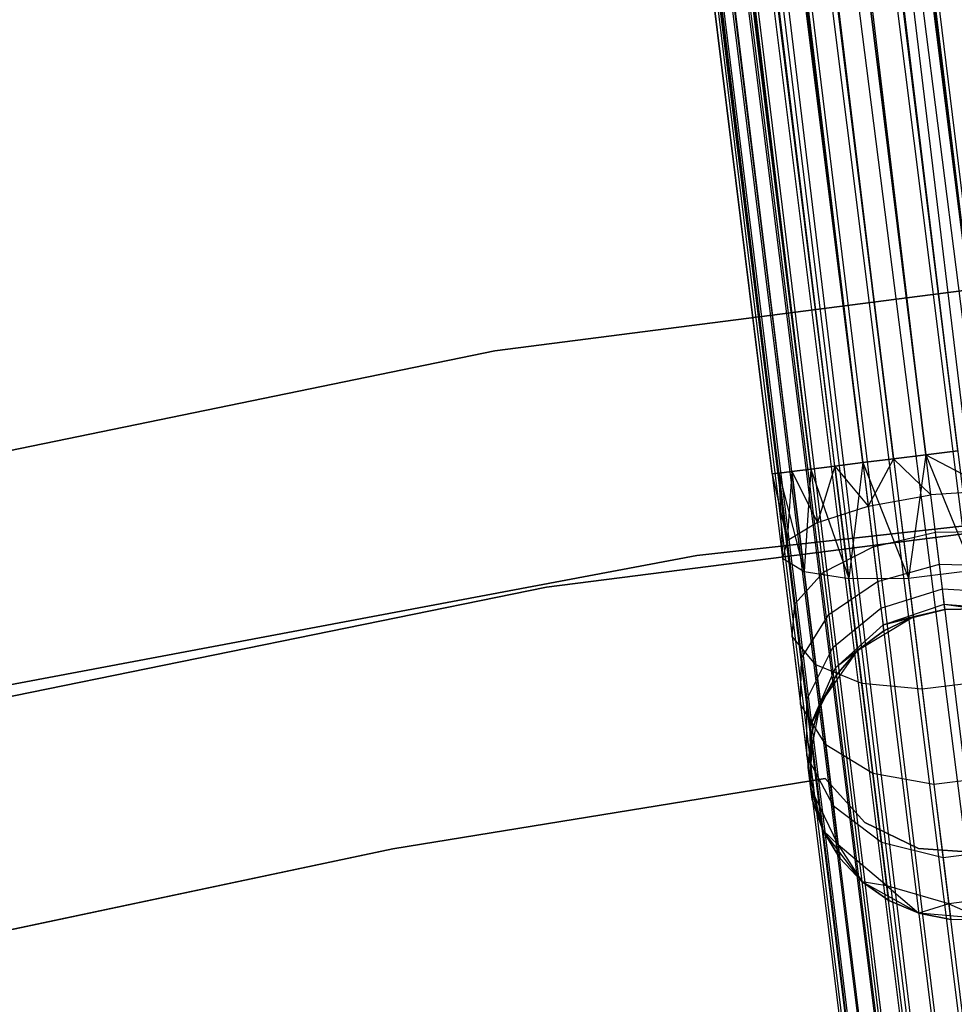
# Model space of a CAD drawing. Extents: x -189 to 189, y -189 to 189.
# Tile 271 of 591: x -13.49 to -7.49, y 58.43 to 64.75. Entities that reach past the tile are written whole.
import ezdxf

# ---------------------------------------------------------------- set-up
doc = ezdxf.new("R2010")
doc.units = 0
doc.header["$LTSCALE"] = 25.4
doc.layers.get('0').update_dxf_attribs({"linetype": 'CONTINUOUS'})

# ---------------------------------------------------------------- blocks, each defined once
blk = doc.blocks.new('CAMELEON-KENAI-C-12244_STL')
at = {"color": 0}
for p, q in [((-5.1073, 42.9306, -8.5219), (-20.4981, 167.223, -8.5219)), ((-5.1073, 42.9306, -8.5219), (-20.4981, 167.223, -8.5219)), ((-20.3007, 167.2474, -10.4135), (-4.91, 42.955, -10.4135)), ((-20.3007, 167.2474, -10.4135), (-4.91, 42.955, -10.4135)), ((-5.1073, 42.9306, -8.5219), (-20.1211, 167.2696, -8.691)), ((-5.1073, 42.9306, -8.5219), (-20.1211, 167.2696, -8.691)), ((-4.91, 42.955, -8.5864), (-20.1211, 167.2696, -8.691)), ((-4.91, 42.955, -8.5864), (-20.1211, 167.2696, -8.691)), ((-20.9107, 167.1719, -8.5219), (-5.52, 42.8795, -8.5219)), ((-5.897, 42.8328, -8.691), (-20.9107, 167.1719, -8.5219)), ((-5.897, 42.8328, -8.691), (-20.9107, 167.1719, -8.5219)), ((-5.7173, 42.8551, -8.5864), (-20.9107, 167.1719, -8.5219)), ((-5.7173, 42.8551, -8.5864), (-20.9107, 167.1719, -8.5219)), ((-20.9107, 167.1719, -8.5219), (-5.52, 42.8795, -8.5219)), ((-4.91, 42.955, -10.4135), (-20.7044, 167.1974, -10.5)), ((-5.3137, 42.905, -8.5), (-20.7044, 167.1974, -8.5)), ((-5.3137, 42.905, -8.5), (-20.7044, 167.1974, -8.5)), ((-5.1073, 42.9306, -10.4781), (-20.7044, 167.1974, -10.5)), ((-4.91, 42.955, -10.4135), (-20.7044, 167.1974, -10.5)), ((-5.1073, 42.9306, -10.4781), (-20.7044, 167.1974, -10.5)), ((-5.3137, 42.905, -10.5), (-20.7044, 167.1974, -10.5)), ((-5.3137, 42.905, -10.5), (-20.7044, 167.1974, -10.5)), ((-21.4419, 167.1061, -10.1691), (-6.0512, 42.8137, -10.1691)), ((-21.4419, 167.1061, -10.1691), (-6.0512, 42.8137, -10.1691)), ((-21.4419, 167.1061, -10.1691), (-5.897, 42.8328, -10.309)), ((-21.4419, 167.1061, -10.1691), (-5.897, 42.8328, -10.309)), ((-6.0512, 42.8137, -8.8309), (-21.2877, 167.1252, -8.691)), ((-6.0512, 42.8137, -8.8309), (-21.2877, 167.1252, -8.691)), ((-5.897, 42.8328, -8.691), (-21.2877, 167.1252, -8.691)), ((-5.897, 42.8328, -8.691), (-21.2877, 167.1252, -8.691)), ((-21.1081, 167.1474, -10.4135), (-5.897, 42.8328, -10.309)), ((-21.1081, 167.1474, -10.4135), (-5.897, 42.8328, -10.309)), ((-21.1081, 167.1474, -10.4135), (-5.7173, 42.8551, -10.4135)), ((-5.3137, 42.905, -10.5), (-21.1081, 167.1474, -10.4135)), ((-5.3137, 42.905, -10.5), (-21.1081, 167.1474, -10.4135)), ((-5.52, 42.8795, -10.4781), (-21.1081, 167.1474, -10.4135)), ((-5.52, 42.8795, -10.4781), (-21.1081, 167.1474, -10.4135)), ((-21.1081, 167.1474, -10.4135), (-5.7173, 42.8551, -10.4135)), ((-21.6914, 167.0752, -9.3955), (-6.3007, 42.7828, -9.3955)), ((-21.6914, 167.0752, -9.3955), (-6.3007, 42.7828, -9.6045)), ((-21.6914, 167.0752, -9.3955), (-6.3007, 42.7828, -9.3955)), ((-21.6914, 167.0752, -9.3955), (-6.3007, 42.7828, -9.6045)), ((-21.6914, 167.0752, -9.3955), (-6.2575, 42.7882, -9.809)), ((-21.6914, 167.0752, -9.3955), (-6.2575, 42.7882, -9.809)), ((-21.6482, 167.0805, -9.809), (-6.2575, 42.7882, -9.809)), ((-21.6482, 167.0805, -9.809), (-6.2575, 42.7882, -9.809)), ((-21.6482, 167.0805, -9.809), (-6.1731, 42.7986, -10)), ((-21.6482, 167.0805, -9.809), (-6.1731, 42.7986, -10)), ((-21.6482, 167.0805, -9.809), (-6.0512, 42.8137, -10.1691)), ((-21.6482, 167.0805, -9.809), (-6.0512, 42.8137, -10.1691)), ((-6.1731, 42.7986, -9), (-21.5639, 167.091, -9)), ((-21.5639, 167.091, -9), (-6.2575, 42.7882, -9.191)), ((-6.1731, 42.7986, -9), (-21.5639, 167.091, -9)), ((-6.0512, 42.8137, -8.8309), (-21.5639, 167.091, -9)), ((-6.0512, 42.8137, -8.8309), (-21.5639, 167.091, -9)), ((-21.5639, 167.091, -9), (-6.2575, 42.7882, -9.191)), ((-21.5639, 167.091, -9), (-6.3007, 42.7828, -9.3955)), ((-21.5639, 167.091, -9), (-6.3007, 42.7828, -9.3955)), ((-7.2695, 62.0095, -158.5865), (-19.0216, 159.6551, -158.8309)), ((-7.2695, 62.0095, -158.5865), (-19.0216, 159.6551, -158.8309)), ((-7.2695, 62.0095, -160.4135), (-19.5528, 159.5893, -160.4781)), ((-7.2695, 62.0095, -160.4135), (-19.5528, 159.5893, -160.4781)), ((-7.4668, 61.9851, -160.4781), (-19.5528, 159.5893, -160.4781)), ((-7.4668, 61.9851, -160.4781), (-19.5528, 159.5893, -160.4781)), ((-7.6731, 61.9595, -158.5), (-19.3555, 159.6138, -158.5865)), ((-7.4668, 61.9851, -158.5219), (-19.3555, 159.6138, -158.5865)), ((-7.6731, 61.9595, -158.5), (-19.3555, 159.6138, -158.5865)), ((-7.4668, 61.9851, -158.5219), (-19.3555, 159.6138, -158.5865)), ((-7.2695, 62.0095, -158.5865), (-19.3555, 159.6138, -158.5865)), ((-7.2695, 62.0095, -158.5865), (-19.3555, 159.6138, -158.5865)), ((-7.2695, 62.0095, -160.4135), (-19.1758, 159.636, -160.309)), ((-7.2695, 62.0095, -160.4135), (-19.1758, 159.636, -160.309)), ((-7.8795, 61.934, -160.4781), (-19.9655, 159.5382, -160.4781)), ((-7.8795, 61.934, -160.4781), (-19.9655, 159.5382, -160.4781)), ((-8.0768, 61.9095, -160.4135), (-19.9655, 159.5382, -160.4781)), ((-8.0768, 61.9095, -160.4135), (-19.9655, 159.5382, -160.4781)), ((-19.7592, 159.5638, -158.5), (-7.6731, 61.9595, -158.5)), ((-7.6731, 61.9595, -160.5), (-19.7592, 159.5638, -160.5)), ((-7.6731, 61.9595, -160.5), (-19.7592, 159.5638, -160.5)), ((-8.0768, 61.9095, -158.5865), (-19.7592, 159.5638, -158.5)), ((-8.0768, 61.9095, -158.5865), (-19.7592, 159.5638, -158.5)), ((-7.8795, 61.934, -158.5219), (-19.7592, 159.5638, -158.5)), ((-7.8795, 61.934, -158.5219), (-19.7592, 159.5638, -158.5)), ((-19.7592, 159.5638, -158.5), (-7.6731, 61.9595, -158.5)), ((-8.4106, 61.8682, -160.1691), (-20.6186, 159.4574, -160)), ((-8.5326, 61.8531, -160), (-20.6186, 159.4574, -160)), ((-8.4106, 61.8682, -160.1691), (-20.6186, 159.4574, -160)), ((-8.5326, 61.8531, -160), (-20.6186, 159.4574, -160)), ((-8.617, 61.8426, -159.809), (-20.6186, 159.4574, -160)), ((-8.617, 61.8426, -159.809), (-20.6186, 159.4574, -160)), ((-8.617, 61.8426, -159.191), (-20.4967, 159.4724, -158.8309)), ((-8.5326, 61.8531, -159), (-20.4967, 159.4724, -158.8309)), ((-8.617, 61.8426, -159.191), (-20.4967, 159.4724, -158.8309)), ((-8.5326, 61.8531, -159), (-20.4967, 159.4724, -158.8309)), ((-8.4106, 61.8682, -158.8309), (-20.4967, 159.4724, -158.8309)), ((-8.4106, 61.8682, -158.8309), (-20.4967, 159.4724, -158.8309)), ((-8.0768, 61.9095, -160.4135), (-20.3425, 159.4915, -160.309)), ((-8.2565, 61.8873, -160.309), (-20.3425, 159.4915, -160.309)), ((-8.0768, 61.9095, -160.4135), (-20.3425, 159.4915, -160.309)), ((-8.2565, 61.8873, -160.309), (-20.3425, 159.4915, -160.309)), ((-8.4106, 61.8682, -160.1691), (-20.3425, 159.4915, -160.309)), ((-8.4106, 61.8682, -160.1691), (-20.3425, 159.4915, -160.309)), ((-8.4106, 61.8682, -158.8309), (-20.1628, 159.5138, -158.5865)), ((-8.2565, 61.8873, -158.691), (-20.1628, 159.5138, -158.5865)), ((-8.4106, 61.8682, -158.8309), (-20.1628, 159.5138, -158.5865)), ((-8.2565, 61.8873, -158.691), (-20.1628, 159.5138, -158.5865)), ((-8.0768, 61.9095, -158.5865), (-20.1628, 159.5138, -158.5865)), ((-8.0768, 61.9095, -158.5865), (-20.1628, 159.5138, -158.5865)), ((-8.617, 61.8426, -159.809), (-20.7461, 159.4416, -159.6045)), ((-8.617, 61.8426, -159.809), (-20.7461, 159.4416, -159.6045)), ((-8.6601, 61.8373, -159.6045), (-20.7461, 159.4416, -159.6045)), ((-8.6601, 61.8373, -159.6045), (-20.7461, 159.4416, -159.6045)), ((-8.6601, 61.8373, -159.6045), (-20.703, 159.4469, -159.191)), ((-8.6601, 61.8373, -159.6045), (-20.703, 159.4469, -159.191)), ((-8.6601, 61.8373, -159.3955), (-20.703, 159.4469, -159.191)), ((-8.6601, 61.8373, -159.3955), (-20.703, 159.4469, -159.191)), ((-8.617, 61.8426, -159.191), (-20.703, 159.4469, -159.191)), ((-8.617, 61.8426, -159.191), (-20.703, 159.4469, -159.191)), ((-5.729, 63.2335, -160.5), (-10.4388, 62.6274, -160.5)), ((-10.4388, 62.6274, -170), (-5.729, 63.2335, -170)), ((-5.729, 63.2335, -160.5), (-10.4388, 62.6274, -160.5)), ((-10.4388, 62.6274, -170), (-5.729, 63.2335, -170)), ((-10.4388, 62.6274, -160.5), (-15.0902, 61.671, -160.5)), ((-15.0902, 61.671, -170), (-10.4388, 62.6274, -170)), ((-10.4388, 62.6274, -160.5), (-15.0902, 61.671, -160.5)), ((-15.0902, 61.671, -170), (-10.4388, 62.6274, -170)), ((-10.4388, 62.6274, -160.5), (-10.4388, 62.6274, -170)), ((-10.4388, 62.6274, -160.5), (-10.4388, 62.6274, -170)), ((-7.6731, 61.9595, -158.5), (-7.4668, 61.9851, -158.5219)), ((-7.4668, 61.9851, -160.4781), (-7.6731, 61.9595, -160.5)), ((-7.4668, 61.9851, -160.4781), (-7.6731, 61.9595, -160.5)), ((-7.6731, 61.9595, -158.5), (-7.4668, 61.9851, -158.5219)), ((-7.8795, 61.934, -160.4781), (-8.0768, 61.9095, -160.4135)), ((-8.0768, 61.9095, -158.5865), (-7.8795, 61.934, -158.5219)), ((-8.0768, 61.9095, -158.5865), (-7.8795, 61.934, -158.5219)), ((-7.8795, 61.934, -160.4781), (-8.0768, 61.9095, -160.4135)), ((-7.8795, 61.934, -160.4781), (-8.0422, 61.6305, -160.4506)), ((-7.8795, 61.934, -160.4781), (-8.0422, 61.6305, -160.4506)), ((-7.6731, 61.9595, -160.5), (-7.8795, 61.934, -160.4781)), ((-7.8795, 61.934, -158.5219), (-7.6731, 61.9595, -158.5)), ((-7.8795, 61.934, -158.5219), (-7.6731, 61.9595, -158.5)), ((-7.6731, 61.9595, -160.5), (-7.8795, 61.934, -160.4781)), ((-7.8795, 61.934, -158.5219), (-7.7847, 61.169, -158.6233)), ((-7.8795, 61.934, -158.5219), (-7.7847, 61.169, -158.6233)), ((-7.8795, 61.934, -160.4781), (-7.6413, 61.7027, -160.5341)), ((-7.8795, 61.934, -160.4781), (-7.6413, 61.7027, -160.5341)), ((-7.6731, 61.9595, -158.5), (-7.7847, 61.169, -158.6233)), ((-7.6731, 61.9595, -158.5), (-7.7847, 61.169, -158.6233)), ((-7.6413, 61.7027, -160.5341), (-7.6731, 61.9595, -160.5)), ((-7.6731, 61.9595, -160.5), (-7.2349, 61.7304, -160.4506)), ((-7.6731, 61.9595, -160.5), (-7.2349, 61.7304, -160.4506)), ((-7.6731, 61.9595, -158.5), (-7.3721, 61.2201, -158.6233)), ((-7.6731, 61.9595, -158.5), (-7.3721, 61.2201, -158.6233)), ((-7.6413, 61.7027, -160.5341), (-7.6731, 61.9595, -160.5)), ((-8.5326, 61.8531, -160), (-8.617, 61.8426, -159.809)), ((-8.617, 61.8426, -159.191), (-8.5326, 61.8531, -159)), ((-8.617, 61.8426, -159.191), (-8.5326, 61.8531, -159)), ((-8.5326, 61.8531, -160), (-8.617, 61.8426, -159.809)), ((-8.5326, 61.8531, -160), (-8.5632, 61.4083, -159.8666)), ((-8.5326, 61.8531, -160), (-8.5632, 61.4083, -159.8666)), ((-8.4106, 61.8682, -160.1691), (-8.5326, 61.8531, -160)), ((-8.5326, 61.8531, -159), (-8.4106, 61.8682, -158.8309)), ((-8.5326, 61.8531, -159), (-8.4106, 61.8682, -158.8309)), ((-8.4106, 61.8682, -160.1691), (-8.5326, 61.8531, -160)), ((-8.5326, 61.8531, -159), (-8.4531, 61.2109, -159.0852)), ((-8.5326, 61.8531, -159), (-8.4531, 61.2109, -159.0852)), ((-8.5326, 61.8531, -160), (-8.3683, 61.5263, -160.2145)), ((-8.5326, 61.8531, -160), (-8.3683, 61.5263, -160.2145)), ((-8.4106, 61.8682, -158.8309), (-8.4531, 61.2109, -159.0852)), ((-8.4106, 61.8682, -158.8309), (-8.4531, 61.2109, -159.0852)), ((-8.2565, 61.8873, -160.309), (-8.4106, 61.8682, -160.1691)), ((-8.4106, 61.8682, -158.8309), (-8.2565, 61.8873, -158.691)), ((-8.4106, 61.8682, -158.8309), (-8.2565, 61.8873, -158.691)), ((-8.2565, 61.8873, -160.309), (-8.4106, 61.8682, -160.1691)), ((-8.4106, 61.8682, -158.8309), (-8.1671, 61.1658, -158.7867)), ((-8.4106, 61.8682, -158.8309), (-8.1671, 61.1658, -158.7867)), ((-8.4106, 61.8682, -160.1691), (-8.3683, 61.5263, -160.2145)), ((-8.4106, 61.8682, -160.1691), (-8.3683, 61.5263, -160.2145)), ((-8.2565, 61.8873, -160.309), (-8.3683, 61.5263, -160.2145)), ((-8.2565, 61.8873, -160.309), (-8.3683, 61.5263, -160.2145)), ((-8.0768, 61.9095, -160.4135), (-8.2565, 61.8873, -160.309)), ((-8.2565, 61.8873, -158.691), (-8.0768, 61.9095, -158.5865)), ((-8.2565, 61.8873, -158.691), (-8.0768, 61.9095, -158.5865)), ((-8.0768, 61.9095, -160.4135), (-8.2565, 61.8873, -160.309)), ((-8.2565, 61.8873, -158.691), (-8.1671, 61.1658, -158.7867)), ((-8.2565, 61.8873, -158.691), (-8.1671, 61.1658, -158.7867)), ((-8.2565, 61.8873, -160.309), (-8.0422, 61.6305, -160.4506)), ((-8.2565, 61.8873, -160.309), (-8.0422, 61.6305, -160.4506)), ((-8.0768, 61.9095, -158.5865), (-8.1671, 61.1658, -158.7867)), ((-8.0768, 61.9095, -158.5865), (-8.1671, 61.1658, -158.7867)), ((-8.0768, 61.9095, -158.5865), (-7.7847, 61.169, -158.6233)), ((-8.0768, 61.9095, -158.5865), (-7.7847, 61.169, -158.6233)), ((-8.0768, 61.9095, -160.4135), (-8.0422, 61.6305, -160.4506)), ((-8.0768, 61.9095, -160.4135), (-8.0422, 61.6305, -160.4506)), ((-9.1433, 61.3137, -160.5), (-4.4796, 61.8307, -160.5)), ((-4.4796, 61.8307, -170), (-9.1433, 61.3137, -170)), ((-4.4796, 61.8307, -170), (-9.1433, 61.3137, -170)), ((-9.1433, 61.3137, -160.5), (-4.4796, 61.8307, -160.5)), ((-8.617, 61.8426, -159.809), (-8.6601, 61.8373, -159.6045)), ((-8.6601, 61.8373, -159.3955), (-8.617, 61.8426, -159.191)), ((-8.6601, 61.8373, -159.3955), (-8.617, 61.8426, -159.191)), ((-8.617, 61.8426, -159.809), (-8.6601, 61.8373, -159.6045)), ((-8.6601, 61.8373, -159.6045), (-8.5932, 61.2967, -159.4672)), ((-8.6601, 61.8373, -159.3955), (-8.5932, 61.2967, -159.4672)), ((-8.6601, 61.8373, -159.3955), (-8.5932, 61.2967, -159.4672)), ((-8.6601, 61.8373, -159.6045), (-8.5932, 61.2967, -159.4672)), ((-8.6601, 61.8373, -159.6045), (-8.5632, 61.4083, -159.8666)), ((-8.6601, 61.8373, -159.6045), (-8.5632, 61.4083, -159.8666)), ((-8.617, 61.8426, -159.191), (-8.4531, 61.2109, -159.0852)), ((-8.617, 61.8426, -159.191), (-8.4531, 61.2109, -159.0852)), ((-8.617, 61.8426, -159.191), (-8.5932, 61.2967, -159.4672)), ((-8.617, 61.8426, -159.191), (-8.5932, 61.2967, -159.4672)), ((-8.617, 61.8426, -159.809), (-8.5632, 61.4083, -159.8666)), ((-8.617, 61.8426, -159.809), (-8.5632, 61.4083, -159.8666)), ((-7.2349, 61.7304, -160.4506), (-7.6413, 61.7027, -160.5341)), ((-7.2349, 61.7304, -160.4506), (-7.6413, 61.7027, -160.5341)), ((-10.1072, 61.1113, -167), (-5.5116, 61.6968, -167)), ((-5.5116, 61.6968, -168), (-10.1072, 61.1113, -168)), ((-10.1072, 61.1113, -167), (-5.5116, 61.6968, -167)), ((-5.5116, 61.6968, -168), (-10.1072, 61.1113, -168)), ((-8.0422, 61.6305, -160.4506), (-7.6413, 61.7027, -160.5341)), ((-8.0422, 61.6305, -160.4506), (-7.6413, 61.7027, -160.5341)), ((-7.6117, 61.4633, -160.634), (-7.6413, 61.7027, -160.5341)), ((-7.6117, 61.4633, -160.634), (-7.6413, 61.7027, -160.5341)), ((-8.3683, 61.5263, -160.2145), (-8.0422, 61.6305, -160.4506)), ((-8.3683, 61.5263, -160.2145), (-8.0422, 61.6305, -160.4506)), ((-8.0422, 61.6305, -160.4506), (-8.01, 61.3704, -160.5591)), ((-8.0422, 61.6305, -160.4506), (-8.01, 61.3704, -160.5591)), ((-8.3683, 61.5263, -160.2145), (-8.5632, 61.4083, -159.8666)), ((-8.3683, 61.5263, -160.2145), (-8.5632, 61.4083, -159.8666)), ((-8.3683, 61.5263, -160.2145), (-8.3289, 61.2078, -160.3474)), ((-8.3683, 61.5263, -160.2145), (-8.3289, 61.2078, -160.3474)), ((-7.6117, 61.4633, -160.634), (-7.2027, 61.4704, -160.5591)), ((-7.6117, 61.4633, -160.634), (-7.2027, 61.4704, -160.5591)), ((-8.5632, 61.4083, -159.8666), (-8.5932, 61.2967, -159.4672)), ((-8.5632, 61.4083, -159.8666), (-8.5932, 61.2967, -159.4672)), ((-8.5632, 61.4083, -159.8666), (-8.5131, 61.0036, -160.0356)), ((-8.5632, 61.4083, -159.8666), (-8.5131, 61.0036, -160.0356)), ((-8.01, 61.3704, -160.5591), (-7.6117, 61.4633, -160.634)), ((-8.01, 61.3704, -160.5591), (-7.6117, 61.4633, -160.634)), ((-7.5862, 61.2578, -160.7929), (-7.6117, 61.4633, -160.634)), ((-7.5862, 61.2578, -160.7929), (-7.6117, 61.4633, -160.634)), ((-8.3289, 61.2078, -160.3474), (-8.01, 61.3704, -160.5591)), ((-8.3289, 61.2078, -160.3474), (-8.01, 61.3704, -160.5591)), ((-8.01, 61.3704, -160.5591), (-7.9824, 61.1471, -160.7318)), ((-8.01, 61.3704, -160.5591), (-7.9824, 61.1471, -160.7318)), ((-13.7546, 60.4454, -160.5), (-9.1433, 61.3137, -160.5)), ((-9.1433, 61.3137, -170), (-13.7546, 60.4454, -170)), ((-9.1433, 61.3137, -170), (-13.7546, 60.4454, -170)), ((-13.7546, 60.4454, -160.5), (-9.1433, 61.3137, -160.5)), ((-9.1433, 61.3137, -170), (-9.1433, 61.3137, -160.5)), ((-9.1433, 61.3137, -170), (-9.1433, 61.3137, -160.5)), ((-8.5932, 61.2967, -159.4672), (-8.4531, 61.2109, -159.0852)), ((-8.5932, 61.2967, -159.4672), (-8.4531, 61.2109, -159.0852)), ((-8.5932, 61.2967, -159.4672), (-8.5308, 60.793, -159.6774)), ((-8.5932, 61.2967, -159.4672), (-8.5308, 60.793, -159.6774)), ((-7.9824, 61.1471, -160.7318), (-7.5862, 61.2578, -160.7929)), ((-7.9824, 61.1471, -160.7318), (-7.5862, 61.2578, -160.7929)), ((-7.7847, 61.169, -158.6233), (-7.3721, 61.2201, -158.6233)), ((-7.7847, 61.169, -158.6233), (-7.3721, 61.2201, -158.6233)), ((-7.5667, 61.1, -161), (-7.5862, 61.2578, -160.7929)), ((-7.5862, 61.2578, -160.7929), (-7.1751, 61.2471, -160.7318)), ((-7.5862, 61.2578, -160.7929), (-7.1751, 61.2471, -160.7318)), ((-7.5667, 61.1, -161), (-7.5862, 61.2578, -160.7929)), ((-8.5131, 61.0036, -160.0356), (-8.3289, 61.2078, -160.3474)), ((-8.5131, 61.0036, -160.0356), (-8.3289, 61.2078, -160.3474)), ((-8.4531, 61.2109, -159.0852), (-8.1671, 61.1658, -158.7867)), ((-8.4531, 61.2109, -159.0852), (-8.1671, 61.1658, -158.7867)), ((-8.4531, 61.2109, -159.0852), (-8.379, 60.6126, -159.3349)), ((-8.4531, 61.2109, -159.0852), (-8.379, 60.6126, -159.3349)), ((-8.3289, 61.2078, -160.3474), (-8.295, 60.9343, -160.5589)), ((-8.3289, 61.2078, -160.3474), (-8.295, 60.9343, -160.5589)), ((-8.1671, 61.1658, -158.7867), (-7.7847, 61.169, -158.6233)), ((-8.1671, 61.1658, -158.7867), (-7.7847, 61.169, -158.6233)), ((-8.1671, 61.1658, -158.7867), (-8.0839, 60.4934, -159.0673)), ((-8.1671, 61.1658, -158.7867), (-8.0839, 60.4934, -159.0673)), ((-7.7847, 61.169, -158.6233), (-7.6965, 60.4562, -158.9209)), ((-7.7847, 61.169, -158.6233), (-7.6965, 60.4562, -158.9209)), ((-14.6462, 60.1839, -167), (-10.1072, 61.1113, -167)), ((-10.1072, 61.1113, -168), (-14.6462, 60.1839, -168)), ((-14.6462, 60.1839, -167), (-10.1072, 61.1113, -167)), ((-10.1072, 61.1113, -168), (-14.6462, 60.1839, -168)), ((-10.1072, 61.1113, -167), (-10.1072, 61.1113, -168)), ((-10.1072, 61.1113, -167), (-10.1072, 61.1113, -168)), ((-8.295, 60.9343, -160.5589), (-7.9824, 61.1471, -160.7318)), ((-8.295, 60.9343, -160.5589), (-7.9824, 61.1471, -160.7318)), ((-7.9824, 61.1471, -160.7318), (-7.9612, 60.9758, -160.9568)), ((-7.9824, 61.1471, -160.7318), (-7.9612, 60.9758, -160.9568)), ((-7.9612, 60.9758, -160.9568), (-7.5667, 61.1, -161)), ((-7.9612, 60.9758, -160.9568), (-7.5667, 61.1, -161)), ((-7.5544, 61.0009, -161.2412), (-7.5667, 61.1, -161)), ((-7.5667, 61.1, -161), (-7.1538, 61.0757, -160.9568)), ((-7.5667, 61.1, -161), (-7.1538, 61.0757, -160.9568)), ((-7.5544, 61.0009, -161.2412), (-7.5667, 61.1, -161)), ((-8.5308, 60.793, -159.6774), (-8.5131, 61.0036, -160.0356)), ((-8.5308, 60.793, -159.6774), (-8.5131, 61.0036, -160.0356)), ((-8.5131, 61.0036, -160.0356), (-8.47, 60.656, -160.3043)), ((-8.5131, 61.0036, -160.0356), (-8.47, 60.656, -160.3043)), ((-8.269, 60.7244, -160.8346), (-7.9612, 60.9758, -160.9568)), ((-8.269, 60.7244, -160.8346), (-7.9612, 60.9758, -160.9568)), ((-7.9612, 60.9758, -160.9568), (-7.9478, 60.868, -161.2188)), ((-7.9612, 60.9758, -160.9568), (-7.9478, 60.868, -161.2188)), ((-7.9478, 60.868, -161.2188), (-7.5544, 61.0009, -161.2412)), ((-7.9478, 60.868, -161.2188), (-7.5544, 61.0009, -161.2412)), ((-7.9478, 60.868, -161.2188), (-7.5502, 60.9671, -161.5)), ((-7.9478, 60.868, -161.2188), (-7.5502, 60.9671, -161.5)), ((-7.7539, 60.9199, -167), (-7.5502, 60.9671, -167)), ((-7.5502, 60.9671, -161.5), (-7.7539, 60.9199, -161.5)), ((-7.5502, 60.9671, -161.5), (-7.7539, 60.9199, -161.5)), ((-7.7539, 60.9199, -167), (-7.5502, 60.9671, -167)), ((-7.5502, 60.9671, -161.5), (-7.5544, 61.0009, -161.2412)), ((-7.5544, 61.0009, -161.2412), (-7.3412, 60.971, -161.5)), ((-7.5544, 61.0009, -161.2412), (-7.3412, 60.971, -161.5)), ((-7.5544, 61.0009, -161.2412), (-7.1405, 60.968, -161.2188)), ((-7.5544, 61.0009, -161.2412), (-7.1405, 60.968, -161.2188)), ((-7.5502, 60.9671, -161.5), (-7.5544, 61.0009, -161.2412)), ((-7.5502, 60.9671, -167), (-7.3412, 60.971, -167)), ((-7.3412, 60.971, -161.5), (-7.5502, 60.9671, -161.5)), ((-7.3412, 60.971, -161.5), (-7.5502, 60.9671, -161.5)), ((-7.5502, 60.9671, -167), (-7.3412, 60.971, -167)), ((-7.5502, 60.9671, -161.5), (-7.5502, 60.9671, -167)), ((-7.5502, 60.9671, -161.5), (-7.5502, 60.9671, -167)), ((-8.47, 60.656, -160.3043), (-8.295, 60.9343, -160.5589)), ((-8.47, 60.656, -160.3043), (-8.295, 60.9343, -160.5589)), ((-8.295, 60.9343, -160.5589), (-8.269, 60.7244, -160.8346)), ((-8.295, 60.9343, -160.5589), (-8.269, 60.7244, -160.8346)), ((-8.1101, 60.7053, -167), (-7.7539, 60.9199, -167)), ((-8.1101, 60.7053, -167), (-7.7539, 60.9199, -167)), ((-7.7539, 60.9199, -161.5), (-7.9478, 60.868, -161.2188)), ((-7.7539, 60.9199, -161.5), (-7.9478, 60.868, -161.2188)), ((-7.7539, 60.9199, -161.5), (-7.9433, 60.8313, -161.5)), ((-7.9433, 60.8313, -161.5), (-7.7539, 60.9199, -167)), ((-7.9433, 60.8313, -161.5), (-7.7539, 60.9199, -167)), ((-7.7539, 60.9199, -161.5), (-7.9433, 60.8313, -161.5)), ((-7.7539, 60.9199, -161.5), (-7.7539, 60.9199, -167)), ((-7.7539, 60.9199, -161.5), (-7.7539, 60.9199, -167)), ((-7.9478, 60.868, -161.2188), (-8.2527, 60.5924, -161.1555)), ((-7.9478, 60.868, -161.2188), (-8.2527, 60.5924, -161.1555)), ((-7.9433, 60.8313, -161.5), (-7.9478, 60.868, -161.2188)), ((-7.9433, 60.8313, -161.5), (-7.9478, 60.868, -161.2188)), ((-8.379, 60.6126, -159.3349), (-8.5308, 60.793, -159.6774)), ((-8.5308, 60.793, -159.6774), (-8.4772, 60.3604, -160.0119)), ((-8.5308, 60.793, -159.6774), (-8.4772, 60.3604, -160.0119)), ((-8.379, 60.6126, -159.3349), (-8.5308, 60.793, -159.6774)), ((-7.9433, 60.8313, -161.5), (-8.2527, 60.5924, -161.1555)), ((-7.9433, 60.8313, -161.5), (-8.2527, 60.5924, -161.1555)), ((-7.9433, 60.8313, -161.5), (-8.1101, 60.7053, -161.5)), ((-8.1101, 60.7053, -167), (-7.9433, 60.8313, -161.5)), ((-7.9433, 60.8313, -161.5), (-8.1101, 60.7053, -161.5)), ((-8.1101, 60.7053, -167), (-7.9433, 60.8313, -161.5)), ((-8.437, 60.3893, -160.6545), (-8.269, 60.7244, -160.8346)), ((-8.437, 60.3893, -160.6545), (-8.269, 60.7244, -160.8346)), ((-8.269, 60.7244, -160.8346), (-8.2527, 60.5924, -161.1555)), ((-8.269, 60.7244, -160.8346), (-8.2527, 60.5924, -161.1555)), ((-8.4772, 60.3604, -160.0119), (-8.47, 60.656, -160.3043)), ((-8.4772, 60.3604, -160.0119), (-8.47, 60.656, -160.3043)), ((-8.47, 60.656, -160.3043), (-8.437, 60.3893, -160.6545)), ((-8.47, 60.656, -160.3043), (-8.437, 60.3893, -160.6545)), ((-8.3483, 60.3645, -167), (-8.1101, 60.7053, -167)), ((-8.3483, 60.3645, -167), (-8.1101, 60.7053, -167)), ((-8.1101, 60.7053, -161.5), (-8.2527, 60.5924, -161.1555)), ((-8.1101, 60.7053, -161.5), (-8.2527, 60.5924, -161.1555)), ((-8.1101, 60.7053, -161.5), (-8.2471, 60.5474, -161.5)), ((-8.2471, 60.5474, -161.5), (-8.1101, 60.7053, -167)), ((-8.2471, 60.5474, -161.5), (-8.1101, 60.7053, -167)), ((-8.1101, 60.7053, -161.5), (-8.2471, 60.5474, -161.5)), ((-8.1101, 60.7053, -161.5), (-8.1101, 60.7053, -167)), ((-8.1101, 60.7053, -161.5), (-8.1101, 60.7053, -167)), ((-8.4163, 60.2217, -161.0623), (-8.2527, 60.5924, -161.1555)), ((-8.4163, 60.2217, -161.0623), (-8.2527, 60.5924, -161.1555)), ((-8.0839, 60.4934, -159.0673), (-8.379, 60.6126, -159.3349)), ((-8.379, 60.6126, -159.3349), (-8.3153, 60.0987, -159.7322)), ((-8.379, 60.6126, -159.3349), (-8.3153, 60.0987, -159.7322)), ((-8.0839, 60.4934, -159.0673), (-8.379, 60.6126, -159.3349)), ((-8.2527, 60.5924, -161.1555), (-8.2471, 60.5474, -161.5)), ((-8.2527, 60.5924, -161.1555), (-8.2471, 60.5474, -161.5)), ((-8.2471, 60.5474, -161.5), (-8.4163, 60.2217, -161.0623)), ((-8.2471, 60.5474, -161.5), (-8.4163, 60.2217, -161.0623)), ((-8.2471, 60.5474, -161.5), (-8.3483, 60.3645, -161.5)), ((-8.3483, 60.3645, -167), (-8.2471, 60.5474, -161.5)), ((-8.2471, 60.5474, -161.5), (-8.3483, 60.3645, -161.5)), ((-8.3483, 60.3645, -167), (-8.2471, 60.5474, -161.5)), ((-7.6965, 60.4562, -158.9209), (-8.0839, 60.4934, -159.0673)), ((-8.0839, 60.4934, -159.0673), (-8.0124, 59.9161, -159.5137)), ((-8.0839, 60.4934, -159.0673), (-8.0124, 59.9161, -159.5137)), ((-7.6965, 60.4562, -158.9209), (-8.0839, 60.4934, -159.0673)), ((-7.2838, 60.5073, -158.9209), (-7.6965, 60.4562, -158.9209)), ((-7.2838, 60.5073, -158.9209), (-7.6965, 60.4562, -158.9209)), ((-7.6965, 60.4562, -158.9209), (-7.6207, 59.8441, -159.3941)), ((-7.6965, 60.4562, -158.9209), (-7.6207, 59.8441, -159.3941)), ((-8.3153, 60.0987, -159.7322), (-8.4772, 60.3604, -160.0119)), ((-8.4772, 60.3604, -160.0119), (-8.4361, 60.0285, -160.4477)), ((-8.4772, 60.3604, -160.0119), (-8.4361, 60.0285, -160.4477)), ((-8.3153, 60.0987, -159.7322), (-8.4772, 60.3604, -160.0119)), ((-8.4361, 60.0285, -160.4477), (-8.437, 60.3893, -160.6545)), ((-8.437, 60.3893, -160.6545), (-8.4163, 60.2217, -161.0623)), ((-8.437, 60.3893, -160.6545), (-8.4163, 60.2217, -161.0623)), ((-8.4361, 60.0285, -160.4477), (-8.437, 60.3893, -160.6545)), ((-8.4272, 59.9562, -167), (-8.3483, 60.3645, -167)), ((-8.4272, 59.9562, -167), (-8.3483, 60.3645, -167)), ((-8.3483, 60.3645, -161.5), (-8.4163, 60.2217, -161.0623)), ((-8.3483, 60.3645, -161.5), (-8.4163, 60.2217, -161.0623)), ((-8.3483, 60.3645, -161.5), (-8.4092, 60.1645, -161.5)), ((-8.4092, 60.1645, -161.5), (-8.3483, 60.3645, -167)), ((-8.4092, 60.1645, -161.5), (-8.3483, 60.3645, -167)), ((-8.3483, 60.3645, -161.5), (-8.4092, 60.1645, -161.5)), ((-8.3483, 60.3645, -161.5), (-8.3483, 60.3645, -167)), ((-8.3483, 60.3645, -161.5), (-8.3483, 60.3645, -167)), ((-8.4092, 60.1645, -161.5), (-8.4163, 60.2217, -161.0623)), ((-8.4092, 60.1645, -161.5), (-8.4163, 60.2217, -161.0623)), ((-8.4103, 59.8199, -160.9553), (-8.4163, 60.2217, -161.0623)), ((-8.4103, 59.8199, -160.9553), (-8.4163, 60.2217, -161.0623)), ((-8.4092, 60.1645, -161.5), (-8.4272, 59.9562, -161.5)), ((-8.4272, 59.9562, -167), (-8.4092, 60.1645, -161.5)), ((-8.4092, 60.1645, -161.5), (-8.4272, 59.9562, -161.5)), ((-8.4272, 59.9562, -167), (-8.4092, 60.1645, -161.5)), ((-8.4092, 60.1645, -161.5), (-8.4103, 59.8199, -160.9553)), ((-8.4092, 60.1645, -161.5), (-8.4103, 59.8199, -160.9553)), ((-8.0124, 59.9161, -159.5137), (-8.3153, 60.0987, -159.7322)), ((-8.3153, 60.0987, -159.7322), (-8.2665, 59.7044, -160.25)), ((-8.3153, 60.0987, -159.7322), (-8.2665, 59.7044, -160.25)), ((-8.0124, 59.9161, -159.5137), (-8.3153, 60.0987, -159.7322)), ((-8.2665, 59.7044, -160.25), (-8.4361, 60.0285, -160.4477)), ((-8.4361, 60.0285, -160.4477), (-8.4103, 59.8199, -160.9553)), ((-8.4361, 60.0285, -160.4477), (-8.4103, 59.8199, -160.9553)), ((-8.2665, 59.7044, -160.25), (-8.4361, 60.0285, -160.4477)), ((-8.3332, 59.5511, -167), (-8.4272, 59.9562, -167)), ((-8.4272, 59.9562, -161.5), (-8.4103, 59.8199, -160.9553)), ((-8.4272, 59.9562, -161.5), (-8.4103, 59.8199, -160.9553)), ((-8.4272, 59.9562, -161.5), (-8.4272, 59.9562, -167)), ((-8.4015, 59.7487, -161.5), (-8.4272, 59.9562, -167)), ((-8.4015, 59.7487, -161.5), (-8.4272, 59.9562, -167)), ((-8.3332, 59.5511, -167), (-8.4272, 59.9562, -167)), ((-8.4272, 59.9562, -161.5), (-8.4272, 59.9562, -167)), ((-7.6207, 59.8441, -159.3941), (-8.0124, 59.9161, -159.5137)), ((-8.0124, 59.9161, -159.5137), (-7.9575, 59.473, -160.0955)), ((-8.0124, 59.9161, -159.5137), (-7.9575, 59.473, -160.0955)), ((-7.6207, 59.8441, -159.3941), (-8.0124, 59.9161, -159.5137)), ((-7.208, 59.8952, -159.3941), (-7.6207, 59.8441, -159.3941)), ((-7.208, 59.8952, -159.3941), (-7.6207, 59.8441, -159.3941)), ((-11.0942, 59.4308, -165), (-8.3192, 59.883, -165)), ((-8.3192, 59.883, -167), (-11.0942, 59.4308, -167)), ((-8.3192, 59.883, -167), (-11.0942, 59.4308, -167)), ((-11.0942, 59.4308, -165), (-8.3192, 59.883, -165)), ((-8.3192, 59.883, -165), (-8.3192, 59.883, -167)), ((-8.3192, 59.883, -165), (-8.3192, 59.883, -167)), ((-8.3192, 59.883, -165), (-8.0635, 59.6007, -165)), ((-8.0635, 59.6007, -167), (-8.3192, 59.883, -167)), ((-8.0635, 59.6007, -167), (-8.3192, 59.883, -167)), ((-8.3192, 59.883, -165), (-8.0635, 59.6007, -165)), ((-7.6207, 59.8441, -159.3941), (-7.5625, 59.3744, -160.0109)), ((-7.6207, 59.8441, -159.3941), (-7.5625, 59.3744, -160.0109)), ((-8.2358, 59.4566, -160.853), (-8.4103, 59.8199, -160.9553)), ((-8.4103, 59.8199, -160.9553), (-8.3332, 59.5511, -161.5)), ((-8.4103, 59.8199, -160.9553), (-8.3332, 59.5511, -161.5)), ((-8.4103, 59.8199, -160.9553), (-8.4015, 59.7487, -161.5)), ((-8.4103, 59.8199, -160.9553), (-8.4015, 59.7487, -161.5)), ((-8.2358, 59.4566, -160.853), (-8.4103, 59.8199, -160.9553)), ((-8.4015, 59.7487, -161.5), (-8.3332, 59.5511, -161.5)), ((-8.3332, 59.5511, -167), (-8.4015, 59.7487, -161.5)), ((-8.4015, 59.7487, -161.5), (-8.3332, 59.5511, -161.5)), ((-8.3332, 59.5511, -167), (-8.4015, 59.7487, -161.5)), ((-7.9575, 59.473, -160.0955), (-8.2665, 59.7044, -160.25)), ((-8.2665, 59.7044, -160.25), (-8.2358, 59.4566, -160.853)), ((-8.2665, 59.7044, -160.25), (-8.2358, 59.4566, -160.853)), ((-7.9575, 59.473, -160.0955), (-8.2665, 59.7044, -160.25)), ((-8.0635, 59.6007, -165), (-8.0635, 59.6007, -167)), ((-8.0635, 59.6007, -165), (-8.0635, 59.6007, -167)), ((-8.0635, 59.6007, -165), (-7.7208, 59.4344, -165)), ((-7.7208, 59.4344, -167), (-8.0635, 59.6007, -167)), ((-7.7208, 59.4344, -167), (-8.0635, 59.6007, -167)), ((-8.0635, 59.6007, -165), (-7.7208, 59.4344, -165)), ((-8.0826, 59.2193, -167), (-8.3332, 59.5511, -167)), ((-8.2358, 59.4566, -160.853), (-8.3332, 59.5511, -161.5)), ((-8.3332, 59.5511, -161.5), (-8.2254, 59.372, -161.5)), ((-8.2358, 59.4566, -160.853), (-8.3332, 59.5511, -161.5)), ((-8.2254, 59.372, -161.5), (-8.3332, 59.5511, -167)), ((-8.0826, 59.2193, -167), (-8.3332, 59.5511, -167)), ((-8.2254, 59.372, -161.5), (-8.3332, 59.5511, -167)), ((-8.3332, 59.5511, -161.5), (-8.2254, 59.372, -161.5)), ((-8.3332, 59.5511, -161.5), (-8.3332, 59.5511, -167)), ((-8.3332, 59.5511, -161.5), (-8.3332, 59.5511, -167)), ((-7.923, 59.1945, -160.773), (-8.2358, 59.4566, -160.853)), ((-8.2358, 59.4566, -160.853), (-8.0826, 59.2193, -161.5)), ((-8.2358, 59.4566, -160.853), (-8.0826, 59.2193, -161.5)), ((-8.2358, 59.4566, -160.853), (-8.2254, 59.372, -161.5)), ((-8.2358, 59.4566, -160.853), (-8.2254, 59.372, -161.5)), ((-7.923, 59.1945, -160.773), (-8.2358, 59.4566, -160.853)), ((-7.5625, 59.3744, -160.0109), (-7.9575, 59.473, -160.0955)), ((-7.9575, 59.473, -160.0955), (-7.923, 59.1945, -160.773)), ((-7.9575, 59.473, -160.0955), (-7.923, 59.1945, -160.773)), ((-7.5625, 59.3744, -160.0109), (-7.9575, 59.473, -160.0955)), ((-13.8452, 58.8501, -165), (-11.0942, 59.4308, -165)), ((-11.0942, 59.4308, -167), (-13.8452, 58.8501, -167)), ((-11.0942, 59.4308, -167), (-13.8452, 58.8501, -167)), ((-13.8452, 58.8501, -165), (-11.0942, 59.4308, -165)), ((-11.0942, 59.4308, -165), (-11.0942, 59.4308, -167)), ((-11.0942, 59.4308, -165), (-11.0942, 59.4308, -167)), ((-7.7208, 59.4344, -165), (-7.7208, 59.4344, -167)), ((-7.7208, 59.4344, -165), (-7.7208, 59.4344, -167)), ((-7.7208, 59.4344, -165), (-7.3408, 59.4084, -165)), ((-7.3408, 59.4084, -167), (-7.7208, 59.4344, -167)), ((-7.3408, 59.4084, -167), (-7.7208, 59.4344, -167)), ((-7.7208, 59.4344, -165), (-7.3408, 59.4084, -165)), ((-7.1498, 59.4255, -160.0109), (-7.5625, 59.3744, -160.0109)), ((-7.1498, 59.4255, -160.0109), (-7.5625, 59.3744, -160.0109)), ((-8.2254, 59.372, -161.5), (-8.0826, 59.2193, -161.5)), ((-8.0826, 59.2193, -167), (-8.2254, 59.372, -161.5)), ((-8.2254, 59.372, -161.5), (-8.0826, 59.2193, -161.5)), ((-8.0826, 59.2193, -167), (-8.2254, 59.372, -161.5)), ((-7.5625, 59.3744, -160.0109), (-7.526, 59.0791, -160.7292)), ((-7.5625, 59.3744, -160.0109), (-7.526, 59.0791, -160.7292)), ((-7.7187, 59.0181, -167), (-8.0826, 59.2193, -167)), ((-7.923, 59.1945, -160.773), (-8.0826, 59.2193, -161.5)), ((-8.0826, 59.2193, -161.5), (-7.9113, 59.0996, -161.5)), ((-7.923, 59.1945, -160.773), (-8.0826, 59.2193, -161.5)), ((-7.9113, 59.0996, -161.5), (-8.0826, 59.2193, -167)), ((-7.7187, 59.0181, -167), (-8.0826, 59.2193, -167)), ((-7.9113, 59.0996, -161.5), (-8.0826, 59.2193, -167)), ((-8.0826, 59.2193, -161.5), (-7.9113, 59.0996, -161.5)), ((-8.0826, 59.2193, -161.5), (-8.0826, 59.2193, -167)), ((-8.0826, 59.2193, -161.5), (-8.0826, 59.2193, -167)), ((-7.526, 59.0791, -160.7292), (-7.923, 59.1945, -160.773)), ((-7.923, 59.1945, -160.773), (-7.7187, 59.0181, -161.5)), ((-7.923, 59.1945, -160.773), (-7.7187, 59.0181, -161.5)), ((-7.923, 59.1945, -160.773), (-7.9113, 59.0996, -161.5)), ((-7.923, 59.1945, -160.773), (-7.9113, 59.0996, -161.5)), ((-7.526, 59.0791, -160.7292), (-7.923, 59.1945, -160.773)), ((-7.9113, 59.0996, -161.5), (-7.7187, 59.0181, -161.5)), ((-7.7187, 59.0181, -167), (-7.9113, 59.0996, -161.5)), ((-7.9113, 59.0996, -161.5), (-7.7187, 59.0181, -161.5)), ((-7.7187, 59.0181, -167), (-7.9113, 59.0996, -161.5)), ((-7.526, 59.0791, -160.7292), (-7.7187, 59.0181, -161.5)), ((-7.526, 59.0791, -160.7292), (-7.7187, 59.0181, -161.5)), ((-7.1133, 59.1302, -160.7292), (-7.526, 59.0791, -160.7292)), ((-7.1133, 59.1302, -160.7292), (-7.526, 59.0791, -160.7292)), ((-7.526, 59.0791, -160.7292), (-7.3045, 58.9822, -161.5)), ((-7.526, 59.0791, -160.7292), (-7.3045, 58.9822, -161.5)), ((-7.526, 59.0791, -160.7292), (-7.5135, 58.9784, -161.5)), ((-7.526, 59.0791, -160.7292), (-7.5135, 58.9784, -161.5)), ((-7.3045, 58.9822, -167), (-7.7187, 59.0181, -167)), ((-7.7187, 59.0181, -161.5), (-7.5135, 58.9784, -161.5)), ((-7.5135, 58.9784, -161.5), (-7.7187, 59.0181, -167)), ((-7.3045, 58.9822, -167), (-7.7187, 59.0181, -167)), ((-7.5135, 58.9784, -161.5), (-7.7187, 59.0181, -167)), ((-7.7187, 59.0181, -161.5), (-7.5135, 58.9784, -161.5)), ((-7.7187, 59.0181, -161.5), (-7.7187, 59.0181, -167)), ((-7.7187, 59.0181, -161.5), (-7.7187, 59.0181, -167)), ((-7.5135, 58.9784, -161.5), (-7.3045, 58.9822, -161.5)), ((-7.5135, 58.9784, -161.5), (-7.3045, 58.9822, -161.5)), ((-7.5135, 58.9784, -161.5), (-7.3045, 58.9822, -167)), ((-7.5135, 58.9784, -161.5), (-7.3045, 58.9822, -167))]:
    blk.add_line(p, q, dxfattribs=at)

msp = doc.modelspace()

# ---------------------------------------------------------------- block references
at = {"color": 0}
msp.add_blockref('CAMELEON-KENAI-C-12244_STL', (0, 0), dxfattribs=at)

doc.saveas('drawing.dxf')
